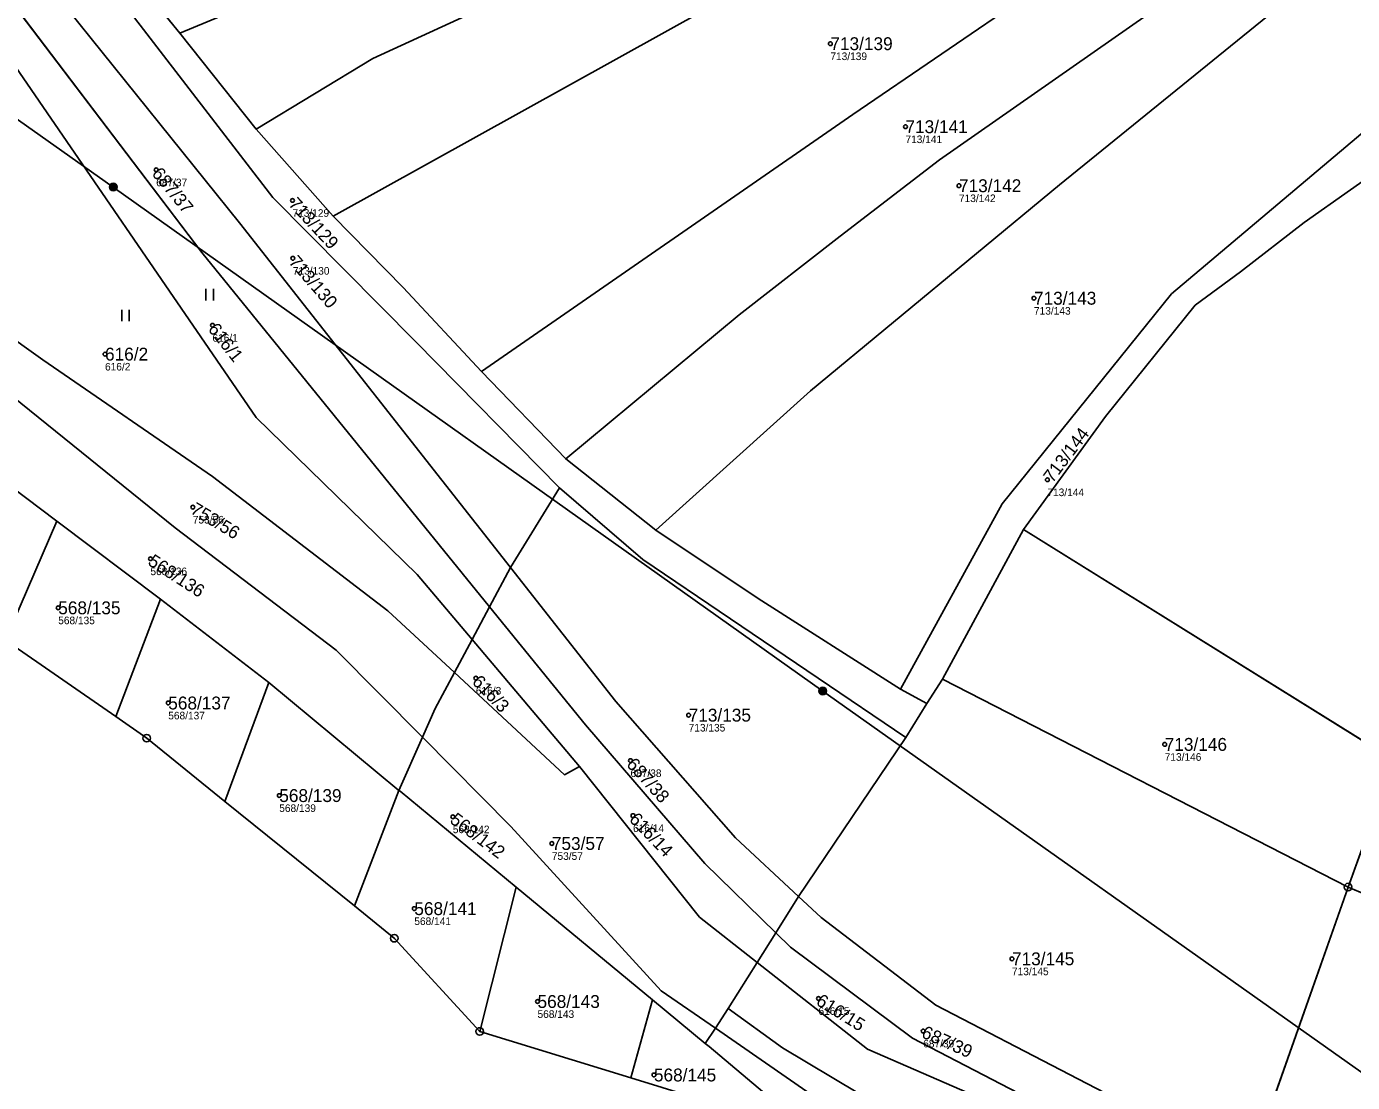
# Model space of a CAD drawing. Extents: x -732749 to -730903, y -1025757 to -1023435.
# Drawn here: x -731284.8 to -731109.9, y -1024368.8 to -1024229.5 of the extents above; entities that cross this region are included whole.
import ezdxf

# ---------------------------------------------------------------- set-up
doc = ezdxf.new("R2010")
doc.units = 0
for name, color, linetype in [('Definiční body', 7, 'Continuous'), ('Hranice parcel', 7, 'Continuous'), ('Parcelní čísla', 7, 'Continuous'), ('Polygon parcely', 7, 'Continuous'), ('Poz předměty', 7, 'Continuous'), ('Značky bodu BP', 7, 'Continuous'), ('Značky kultur', 7, 'Continuous')]:
    doc.layers.add(name, color=color, linetype=linetype)

msp = doc.modelspace()

# ---------------------------------------------------------------- linework, layer by layer
at = {"layer": 'Definiční body'}
for centre in [(-731178.78, -1024231.8), (-731168.88, -1024242.75), (-731267.69, -1024248.44), (-731161.82, -1024250.53), (-731249.72, -1024252.47), (-731249.67, -1024260.1), (-731151.93, -1024265.37), (-731260.27, -1024268.94), (-731274.44, -1024272.74), (-731150.16, -1024289.31), (-731262.86, -1024292.92), (-731268.45, -1024299.73), (-731280.61, -1024306.2), (-731225.53, -1024315.47), (-731266.1, -1024318.75), (-731197.47, -1024320.35), (-731134.69, -1024324.21), (-731205.14, -1024326.35), (-731251.46, -1024330.96), (-731228.57, -1024333.76), (-731204.81, -1024333.61), (-731215.51, -1024337.28), (-731233.65, -1024345.87), (-731154.83, -1024352.49), (-731180.35, -1024357.72), (-731217.4, -1024358.12), (-731166.54, -1024362.01), (-731202.05, -1024367.81)]:
    msp.add_circle(centre, 0.25, dxfattribs=at)
at = {"layer": 'Hranice parcel'}
for p, q in [((-731264.56, -1024230.43), (-731273.37, -1024219.62)), ((-731261.69, -1024259.33), (-731289.7, -1024222.41)), ((-731254.5, -1024243.08), (-731264.56, -1024230.43)), ((-731244.35, -1024254.53), (-731254.5, -1024243.08)), ((-731223.73, -1024306.06), (-731261.69, -1024259.33)), ((-731213.67, -1024286.56), (-731224.78, -1024275.03)), ((-731280.81, -1024294.75), (-731296.83, -1024282.7)), ((-731201.82, -1024295.96), (-731213.67, -1024286.56)), ((-731220.98, -1024300.9), (-731214.51, -1024290.37)), ((-731287.55, -1024310.47), (-731280.81, -1024294.75)), ((-731267.11, -1024305.06), (-731280.81, -1024294.75)), ((-731163.99, -1024315.6), (-731153.3, -1024295.85)), ((-731104.45, -1024326.3), (-731153.3, -1024295.85)), ((-731223.73, -1024306.06), (-731220.98, -1024300.9)), ((-731273.03, -1024320.55), (-731267.11, -1024305.06)), ((-731267.11, -1024305.06), (-731252.84, -1024316.03)), ((-731226.03, -1024310.36), (-731223.73, -1024306.06)), ((-731273.03, -1024320.55), (-731287.55, -1024310.47)), ((-731228.37, -1024314.75), (-731226.03, -1024310.36)), ((-731211.87, -1024327.11), (-731226.03, -1024310.36)), ((-731166.08, -1024318.81), (-731163.99, -1024315.6)), ((-731110.5, -1024343.03), (-731163.99, -1024315.6)), ((-731258.62, -1024331.73), (-731252.84, -1024316.03)), ((-731252.84, -1024316.03), (-731235.68, -1024330.27)), ((-731166.08, -1024318.81), (-731169.54, -1024316.93)), ((-731168.81, -1024323.3), (-731166.08, -1024318.81)), ((-731235.68, -1024330.27), (-731232.57, -1024323.26)), ((-731182.99, -1024344.27), (-731168.81, -1024323.3)), ((-731110.5, -1024343.03), (-731104.45, -1024326.3)), ((-731241.55, -1024345.52), (-731235.68, -1024330.27)), ((-731241.55, -1024345.52), (-731258.62, -1024331.73)), ((-731225.02, -1024362.07), (-731220.21, -1024343.05)), ((-731220.21, -1024343.05), (-731202.25, -1024357.88)), ((-731110.5, -1024343.03), (-731123.45, -1024379.8)), ((-731066.27, -1024361.65), (-731110.5, -1024343.03)), ((-731185.99, -1024349.07), (-731182.99, -1024344.27)), ((-731188.43, -1024352.97), (-731185.99, -1024349.07)), ((-731192.24, -1024359.06), (-731188.43, -1024352.97)), ((-731205.11, -1024368.19), (-731202.25, -1024357.88)), ((-731202.25, -1024357.88), (-731195.28, -1024363.64)), ((-731193.95, -1024361.63), (-731192.24, -1024359.06)), ((-731205.11, -1024368.19), (-731225.02, -1024362.07)), ((-731195.28, -1024363.64), (-731193.95, -1024361.63))]:
    msp.add_line(p, q, dxfattribs=at)
for points in [[(-731264.56, -1024230.43), (-731218.48, -1024211.25), (-731184.73, -1024196.78), (-731138.72, -1024178)], [(-731254.5, -1024243.08), (-731239.1, -1024233.74), (-731204.93, -1024218.01), (-731181.18, -1024206.9), (-731158.54, -1024196.51), (-731133.59, -1024184.66)], [(-731244.35, -1024254.53), (-731194.59, -1024226.93), (-731163.57, -1024210.36), (-731128.04, -1024190.95)], [(-731224.78, -1024275.03), (-731175.83, -1024241.16), (-731140.61, -1024217.07), (-731119.44, -1024202.6)], [(-731213.67, -1024286.56), (-731190.82, -1024267.57), (-731177.51, -1024257.19), (-731164.41, -1024247.12), (-731134.22, -1024226.06), (-731113.15, -1024210.33)], [(-731283.35, -1024211.71), (-731252.3, -1024252.1), (-731233.45, -1024271.1), (-731214.51, -1024290.37)], [(-731201.82, -1024295.96), (-731181.38, -1024277.58), (-731148.58, -1024250.4), (-731108.12, -1024217.57)], [(-731220.98, -1024300.9), (-731256.72, -1024255.43), (-731283.86, -1024221.64)], [(-731289.39, -1024230.29), (-731254.49, -1024281.1), (-731233.27, -1024301.79), (-731226.03, -1024310.36)], [(-731169.54, -1024316.93), (-731156.12, -1024292.49), (-731133.8, -1024264.8), (-731096.8, -1024233.56)], [(-731153.3, -1024295.85), (-731142.5, -1024280.95), (-731130.66, -1024266.27), (-731124.68, -1024261.88), (-731116.3, -1024255.37), (-731091.85, -1024238.17)], [(-731224.78, -1024275.03), (-731235.12, -1024263.97), (-731244.35, -1024254.53)], [(-731304.91, -1024257.6), (-731282.64, -1024273.5), (-731260.25, -1024288.87), (-731237.16, -1024306.6), (-731228.37, -1024314.75)], [(-731232.57, -1024323.26), (-731243.94, -1024311.77), (-731265.19, -1024295.67), (-731286.7, -1024278.29), (-731308.48, -1024263.72), (-731310.37, -1024262.58)], [(-731214.51, -1024290.37), (-731203.5, -1024299.81), (-731168.81, -1024323.3)], [(-731169.54, -1024316.93), (-731188.3, -1024304.98), (-731201.82, -1024295.96)], [(-731182.99, -1024344.27), (-731191.29, -1024336.55), (-731207.09, -1024318.57), (-731220.98, -1024300.9)], [(-731185.99, -1024349.07), (-731195.33, -1024339.92), (-731211.08, -1024321.62), (-731223.73, -1024306.06)], [(-731232.57, -1024323.26), (-731230.9, -1024319.49), (-731228.37, -1024314.75)], [(-731228.37, -1024314.75), (-731213.85, -1024328.22), (-731211.87, -1024327.11)], [(-731258.62, -1024331.73), (-731268.94, -1024323.39), (-731273.03, -1024320.55)], [(-731193.95, -1024361.63), (-731201.08, -1024356.69), (-731220.91, -1024335.04), (-731232.57, -1024323.26)], [(-731211.87, -1024327.11), (-731196.06, -1024346.98), (-731188.43, -1024352.97)], [(-731220.21, -1024343.05), (-731235.53, -1024330.4), (-731235.68, -1024330.27)], [(-731225.02, -1024362.07), (-731236.29, -1024349.77), (-731241.55, -1024345.52)], [(-731123.45, -1024379.8), (-731129.62, -1024376.9), (-731164.85, -1024358.61), (-731179.99, -1024347.06), (-731182.99, -1024344.27)], [(-731125.23, -1024384.85), (-731131.78, -1024381.73), (-731167.95, -1024362.97), (-731184.06, -1024350.96), (-731185.99, -1024349.07)], [(-731188.43, -1024352.97), (-731173.87, -1024364.4), (-731125.45, -1024385.48)], [(-731147.08, -1024386.51), (-731168.38, -1024374.2), (-731185.11, -1024364.22), (-731192.24, -1024359.06)], [(-731147.08, -1024386.51), (-731165.97, -1024381.02), (-731193.95, -1024361.63)], [(-731186.88, -1024370.67), (-731194.77, -1024364.06), (-731195.28, -1024363.64)], [(-731188.01, -1024375.09), (-731196.85, -1024370.73), (-731205.11, -1024368.19)]]:
    msp.add_lwpolyline(points, dxfattribs=at)
at = {"layer": 'Polygon parcely'}
for points in [[(-731184.73, -1024196.78), (-731138.72, -1024178), (-731143.96, -1024171.92), (-731172.15, -1024181.99), (-731199.3, -1024190.8), (-731221.2, -1024198.66), (-731260.02, -1024212.3), (-731273.37, -1024219.62), (-731264.56, -1024230.43), (-731218.48, -1024211.25)], [(-731138.72, -1024178), (-731184.73, -1024196.78), (-731218.48, -1024211.25), (-731264.56, -1024230.43), (-731254.5, -1024243.08), (-731239.1, -1024233.74), (-731204.93, -1024218.01), (-731181.18, -1024206.9), (-731158.54, -1024196.51), (-731133.59, -1024184.66)], [(-730907.36, -1024192.28), (-730912.99, -1024187.81), (-730924.53, -1024178.66), (-730926.25, -1024207.34), (-730961.68, -1024217.2), (-731003.6, -1024228.53), (-731022.47, -1024237.55), (-731039.24, -1024242.79), (-731091.85, -1024238.17), (-731116.3, -1024255.37), (-731124.68, -1024261.88), (-731130.66, -1024266.27), (-731142.5, -1024280.95), (-731153.3, -1024295.85), (-731104.45, -1024326.3), (-731061.69, -1024338.47), (-731049.32, -1024339.94), (-730927.6, -1024335.4), (-730925.2, -1024313.7), (-730922.21, -1024293.35), (-730918.92, -1024270.95), (-730917.29, -1024259.86)], [(-731133.59, -1024184.66), (-731158.54, -1024196.51), (-731181.18, -1024206.9), (-731204.93, -1024218.01), (-731239.1, -1024233.74), (-731254.5, -1024243.08), (-731244.35, -1024254.53), (-731194.59, -1024226.93), (-731163.57, -1024210.36), (-731128.04, -1024190.95)], [(-731128.04, -1024190.95), (-731163.57, -1024210.36), (-731194.59, -1024226.93), (-731244.35, -1024254.53), (-731235.12, -1024263.97), (-731224.78, -1024275.03), (-731175.83, -1024241.16), (-731140.61, -1024217.07), (-731119.44, -1024202.6), (-731123.42, -1024196.3)], [(-731164.41, -1024247.12), (-731134.22, -1024226.06), (-731113.15, -1024210.33), (-731119.44, -1024202.6), (-731140.61, -1024217.07), (-731175.83, -1024241.16), (-731224.78, -1024275.03), (-731213.67, -1024286.56), (-731190.82, -1024267.57), (-731177.51, -1024257.19)], [(-731108.12, -1024217.57), (-731113.15, -1024210.33), (-731134.22, -1024226.06), (-731164.41, -1024247.12), (-731177.51, -1024257.19), (-731190.82, -1024267.57), (-731213.67, -1024286.56), (-731201.82, -1024295.96), (-731181.38, -1024277.58), (-731148.58, -1024250.4)], [(-731214.51, -1024290.37), (-731233.45, -1024271.1), (-731252.3, -1024252.1), (-731283.35, -1024211.71), (-731287.17, -1024217.51), (-731283.86, -1024221.64), (-731256.72, -1024255.43), (-731220.98, -1024300.9)], [(-731220.98, -1024300.9), (-731256.72, -1024255.43), (-731283.86, -1024221.64), (-731287.17, -1024217.51), (-731289.7, -1024222.41), (-731261.69, -1024259.33), (-731223.73, -1024306.06)], [(-731108.12, -1024217.57), (-731148.58, -1024250.4), (-731181.38, -1024277.58), (-731201.82, -1024295.96), (-731188.3, -1024304.98), (-731169.54, -1024316.93), (-731156.12, -1024292.49), (-731133.8, -1024264.8), (-731096.8, -1024233.56), (-731103.72, -1024223.49)], [(-731223.73, -1024306.06), (-731261.69, -1024259.33), (-731289.7, -1024222.41), (-731291.89, -1024226.68), (-731289.39, -1024230.29), (-731254.49, -1024281.1), (-731233.27, -1024301.79), (-731226.03, -1024310.36)], [(-731289.39, -1024230.29), (-731304.91, -1024257.6), (-731282.64, -1024273.5), (-731260.25, -1024288.87), (-731237.16, -1024306.6), (-731228.37, -1024314.75), (-731226.03, -1024310.36), (-731233.27, -1024301.79), (-731254.49, -1024281.1)], [(-731163.99, -1024315.6), (-731153.3, -1024295.85), (-731142.5, -1024280.95), (-731130.66, -1024266.27), (-731124.68, -1024261.88), (-731116.3, -1024255.37), (-731091.85, -1024238.17), (-731096.8, -1024233.56), (-731133.8, -1024264.8), (-731156.12, -1024292.49), (-731169.54, -1024316.93), (-731166.08, -1024318.81)], [(-731230.9, -1024319.49), (-731228.37, -1024314.75), (-731237.16, -1024306.6), (-731260.25, -1024288.87), (-731282.64, -1024273.5), (-731304.91, -1024257.6), (-731307.2, -1024256.43), (-731310.37, -1024262.58), (-731308.48, -1024263.72), (-731286.7, -1024278.29), (-731265.19, -1024295.67), (-731243.94, -1024311.77), (-731232.57, -1024323.26)], [(-731308.48, -1024263.72), (-731310.37, -1024262.58), (-731313.95, -1024269.54), (-731297.06, -1024282.52), (-731296.83, -1024282.7), (-731280.81, -1024294.75), (-731267.11, -1024305.06), (-731252.84, -1024316.03), (-731235.68, -1024330.27), (-731232.57, -1024323.26), (-731243.94, -1024311.77), (-731265.19, -1024295.67), (-731286.7, -1024278.29)], [(-731280.81, -1024294.75), (-731296.83, -1024282.7), (-731302.67, -1024296.93), (-731300.13, -1024297.85), (-731298.38, -1024302.94), (-731287.55, -1024310.47)], [(-731168.81, -1024323.3), (-731203.5, -1024299.81), (-731214.51, -1024290.37), (-731220.98, -1024300.9), (-731207.09, -1024318.57), (-731191.29, -1024336.55), (-731182.99, -1024344.27)], [(-731267.11, -1024305.06), (-731280.81, -1024294.75), (-731287.55, -1024310.47), (-731273.03, -1024320.55)], [(-731110.5, -1024343.03), (-731104.45, -1024326.3), (-731153.3, -1024295.85), (-731163.99, -1024315.6)], [(-731207.09, -1024318.57), (-731220.98, -1024300.9), (-731223.73, -1024306.06), (-731211.08, -1024321.62), (-731195.33, -1024339.92), (-731185.99, -1024349.07), (-731182.99, -1024344.27), (-731191.29, -1024336.55)], [(-731252.84, -1024316.03), (-731267.11, -1024305.06), (-731273.03, -1024320.55), (-731268.94, -1024323.39), (-731258.62, -1024331.73)], [(-731211.08, -1024321.62), (-731223.73, -1024306.06), (-731226.03, -1024310.36), (-731211.87, -1024327.11), (-731196.06, -1024346.98), (-731188.43, -1024352.97), (-731185.99, -1024349.07), (-731195.33, -1024339.92)], [(-731211.87, -1024327.11), (-731226.03, -1024310.36), (-731228.37, -1024314.75), (-731213.85, -1024328.22)], [(-731192.24, -1024359.06), (-731188.43, -1024352.97), (-731196.06, -1024346.98), (-731211.87, -1024327.11), (-731213.85, -1024328.22), (-731228.37, -1024314.75), (-731230.9, -1024319.49), (-731232.57, -1024323.26), (-731220.91, -1024335.04), (-731201.08, -1024356.69), (-731193.95, -1024361.63)], [(-731110.5, -1024343.03), (-731163.99, -1024315.6), (-731166.08, -1024318.81), (-731168.81, -1024323.3), (-731182.99, -1024344.27), (-731179.99, -1024347.06), (-731164.85, -1024358.61), (-731129.62, -1024376.9), (-731123.45, -1024379.8)], [(-731235.68, -1024330.27), (-731252.84, -1024316.03), (-731258.62, -1024331.73), (-731241.55, -1024345.52)], [(-731195.28, -1024363.64), (-731193.95, -1024361.63), (-731201.08, -1024356.69), (-731220.91, -1024335.04), (-731232.57, -1024323.26), (-731235.68, -1024330.27), (-731235.53, -1024330.4), (-731220.21, -1024343.05), (-731202.25, -1024357.88)], [(-731061.69, -1024338.47), (-731104.45, -1024326.3), (-731110.5, -1024343.03), (-731066.27, -1024361.65)], [(-731235.53, -1024330.4), (-731235.68, -1024330.27), (-731241.55, -1024345.52), (-731236.29, -1024349.77), (-731225.02, -1024362.07), (-731220.21, -1024343.05)], [(-731202.25, -1024357.88), (-731220.21, -1024343.05), (-731225.02, -1024362.07), (-731205.11, -1024368.19)], [(-731066.27, -1024361.65), (-731110.5, -1024343.03), (-731123.45, -1024379.8), (-731104.77, -1024388.59), (-731084.09, -1024396.18), (-731076.41, -1024398.3)], [(-731164.85, -1024358.61), (-731179.99, -1024347.06), (-731182.99, -1024344.27), (-731185.99, -1024349.07), (-731184.06, -1024350.96), (-731167.95, -1024362.97), (-731131.78, -1024381.73), (-731125.23, -1024384.85), (-731123.45, -1024379.8), (-731129.62, -1024376.9)], [(-731167.95, -1024362.97), (-731184.06, -1024350.96), (-731185.99, -1024349.07), (-731188.43, -1024352.97), (-731173.87, -1024364.4), (-731125.45, -1024385.48), (-731125.23, -1024384.85), (-731131.78, -1024381.73)], [(-731127.79, -1024392.11), (-731125.45, -1024385.48), (-731173.87, -1024364.4), (-731188.43, -1024352.97), (-731192.24, -1024359.06), (-731185.11, -1024364.22), (-731168.38, -1024374.2), (-731147.08, -1024386.51)], [(-731186.88, -1024370.67), (-731194.77, -1024364.06), (-731195.28, -1024363.64), (-731202.25, -1024357.88), (-731205.11, -1024368.19), (-731196.85, -1024370.73), (-731188.01, -1024375.09)], [(-731192.24, -1024359.06), (-731193.95, -1024361.63), (-731165.97, -1024381.02), (-731147.08, -1024386.51), (-731168.38, -1024374.2), (-731185.11, -1024364.22)], [(-731147.08, -1024386.51), (-731165.97, -1024381.02), (-731193.95, -1024361.63), (-731195.28, -1024363.64), (-731194.77, -1024364.06), (-731186.88, -1024370.67), (-731167.34, -1024381.29), (-731149.46, -1024393.15), (-731131.12, -1024400.71), (-731129.61, -1024396.6)]]:
    msp.add_lwpolyline(points, close=True, dxfattribs=at)
for points in [[(-731283.35, -1024211.71), (-731252.3, -1024252.1), (-731233.45, -1024271.1), (-731214.51, -1024290.37), (-731203.5, -1024299.81), (-731168.81, -1024323.3), (-731166.08, -1024318.81), (-731169.54, -1024316.93), (-731188.3, -1024304.98), (-731201.82, -1024295.96), (-731213.67, -1024286.56), (-731224.78, -1024275.03), (-731235.12, -1024263.97), (-731244.35, -1024254.53), (-731254.5, -1024243.08), (-731264.56, -1024230.43), (-731273.37, -1024219.62)], [(-731174.6, -1024503.96), (-731158.69, -1024424.65), (-731149.46, -1024393.15), (-731161.12, -1024388.35), (-731168.19, -1024384.86), (-731188.01, -1024375.09), (-731196.85, -1024370.73), (-731205.11, -1024368.19), (-731225.02, -1024362.07), (-731236.29, -1024349.77), (-731241.55, -1024345.52), (-731258.62, -1024331.73), (-731268.94, -1024323.39), (-731273.03, -1024320.55), (-731287.55, -1024310.47), (-731298.38, -1024302.94), (-731300.13, -1024297.85), (-731302.67, -1024296.93), (-731317.3, -1024291.65), (-731324.84, -1024291.64), (-731342.73, -1024291.6), (-731349.47, -1024287.4), (-731384.29, -1024380.16)]]:
    msp.add_lwpolyline(points, dxfattribs=at)
at = {"layer": 'Poz předměty'}
for p, q in [((-731341.53, -1024202.62), (-731273.35, -1024250.7)), ((-731273.35, -1024250.7), (-731179.78, -1024317.17)), ((-731179.78, -1024317.17), (-731079.5, -1024388.16))]:
    msp.add_line(p, q, dxfattribs=at)
for centre, radius in [((-731273.35, -1024250.7), 0.5), ((-731273.35, -1024250.7), 0.4), ((-731273.35, -1024250.7), 0.3), ((-731273.35, -1024250.7), 0.2), ((-731273.35, -1024250.7), 0.1), ((-731179.78, -1024317.17), 0.5), ((-731179.78, -1024317.17), 0.4), ((-731179.78, -1024317.17), 0.3), ((-731179.78, -1024317.17), 0.2), ((-731179.78, -1024317.17), 0.1)]:
    msp.add_circle(centre, radius, dxfattribs=at)
at = {"layer": 'Značky bodu BP'}
for centre, radius in [((-731268.94, -1024323.39), 0.5), ((-731268.94, -1024323.39), 0.0303), ((-731110.5, -1024343.03), 0.5), ((-731110.5, -1024343.03), 0.0303), ((-731236.29, -1024349.77), 0.5), ((-731236.29, -1024349.77), 0.0303), ((-731225.02, -1024362.07), 0.5), ((-731225.02, -1024362.07), 0.0303)]:
    msp.add_circle(centre, radius, dxfattribs=at)
at = {"layer": 'Značky kultur'}
for p, q in [((-731261.15, -1024265.65), (-731261.15, -1024264.15)), ((-731260.15, -1024265.65), (-731260.15, -1024264.15)), ((-731272.24, -1024268.39), (-731272.24, -1024266.89)), ((-731271.24, -1024268.39), (-731271.24, -1024266.89))]:
    msp.add_line(p, q, dxfattribs=at)

# ---------------------------------------------------------------- texts
at = {"layer": 'Definiční body'}
for s, p in [('713/139', (-731178.78, -1024233.96)), ('713/141', (-731168.88, -1024244.91)), ('687/37', (-731267.69, -1024250.6)), ('713/142', (-731161.82, -1024252.69)), ('713/129', (-731249.72, -1024254.63)), ('713/130', (-731249.67, -1024262.26)), ('713/143', (-731151.93, -1024267.53)), ('616/1', (-731260.27, -1024271.1)), ('616/2', (-731274.44, -1024274.9)), ('713/144', (-731150.16, -1024291.47)), ('753/56', (-731262.86, -1024295.08)), ('568/136', (-731268.45, -1024301.89)), ('568/135', (-731280.61, -1024308.36)), ('616/3', (-731225.53, -1024317.63)), ('568/137', (-731266.1, -1024320.91)), ('713/135', (-731197.47, -1024322.51)), ('713/146', (-731134.69, -1024326.37)), ('687/38', (-731205.14, -1024328.51)), ('568/139', (-731251.46, -1024333.12)), ('568/142', (-731228.57, -1024335.92)), ('616/14', (-731204.81, -1024335.77)), ('753/57', (-731215.51, -1024339.44)), ('568/141', (-731233.65, -1024348.03)), ('713/145', (-731154.83, -1024354.65)), ('568/143', (-731217.4, -1024360.28)), ('616/15', (-731180.35, -1024359.88)), ('687/39', (-731166.54, -1024364.17))]:
    msp.add_text(s, height=1, dxfattribs=at).set_placement(p)
at = {"layer": 'Parcelní čísla'}
for s, p in [('713/139', (-731178.78, -1024232.65)), ('713/141', (-731168.88, -1024243.6)), ('713/142', (-731161.82, -1024251.38)), ('713/143', (-731151.93, -1024266.22)), ('616/2', (-731274.44, -1024273.59)), ('568/135', (-731280.61, -1024307.05)), ('568/137', (-731266.1, -1024319.6)), ('713/135', (-731197.47, -1024321.2)), ('713/146', (-731134.69, -1024325.06)), ('568/139', (-731251.46, -1024331.81)), ('753/57', (-731215.51, -1024338.13)), ('568/141', (-731233.65, -1024346.72)), ('713/145', (-731154.83, -1024353.34)), ('568/143', (-731217.4, -1024358.97)), ('568/145', (-731202.05, -1024368.66))]:
    msp.add_text(s, height=1.7, dxfattribs=at).set_placement(p)
for s, rotation, p in [('687/37', 309, (-731268.35, -1024248.97)), ('713/129', 313, (-731250.34, -1024253.05)), ('713/130', 311, (-731250.31, -1024260.66)), ('616/1', 308, (-731260.94, -1024269.46)), ('713/144', 53, (-731149.48, -1024289.82)), ('753/56', 329, (-731263.3, -1024293.65)), ('568/136', 327, (-731268.91, -1024300.44)), ('616/3', 314, (-731226.14, -1024316.06)), ('687/38', 312, (-731205.77, -1024326.92)), ('568/142', 323, (-731229.08, -1024334.44)), ('616/14', 314, (-731205.42, -1024334.2)), ('616/15', 328, (-731180.8, -1024358.44)), ('687/39', 336, (-731166.89, -1024362.79))]:
    msp.add_text(s, height=1.7, rotation=rotation, dxfattribs=at).set_placement(p)

doc.saveas('drawing.dxf')
